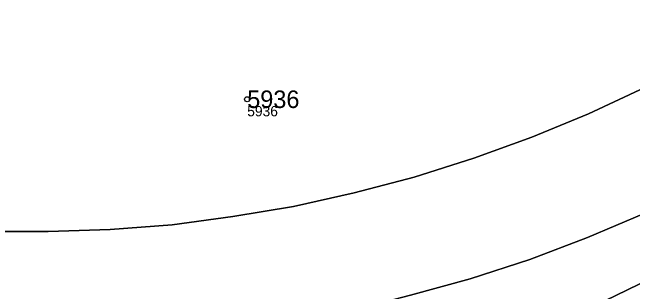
# Model space of a CAD drawing. Extents: x -690132 to -685994, y -975441 to -972444.
# Drawn here: x -688805 to -688744.9, y -974035.5 to -974008.4 of the extents above; entities that cross this region are included whole.
import ezdxf

# ---------------------------------------------------------------- set-up
doc = ezdxf.new("R2010")
doc.units = 0
for name, color, linetype in [('Definiční body', 7, 'Continuous'), ('Hranice parcel', 7, 'Continuous'), ('Parcelní čísla', 7, 'Continuous'), ('Polygon parcely', 7, 'Continuous')]:
    doc.layers.add(name, color=color, linetype=linetype)

msp = doc.modelspace()

# ---------------------------------------------------------------- linework, layer by layer
at = {"layer": 'Definiční body'}
msp.add_circle((-688782.28, -974016.87), 0.25, dxfattribs=at)
at = {"layer": 'Hranice parcel'}
for points in [[(-688845.35, -974022.63), (-688842.97, -974023.46), (-688837.25, -974025.21), (-688831.38, -974026.64), (-688825.47, -974027.79), (-688819.52, -974028.68), (-688813.55, -974029.31), (-688807.59, -974029.69), (-688801.58, -974029.71), (-688795.56, -974029.51), (-688789.57, -974029.06), (-688783.68, -974028.26), (-688777.79, -974027.28), (-688771.9, -974025.95), (-688766.1, -974024.43), (-688760.31, -974022.59), (-688754.7, -974020.55), (-688749.19, -974018.27), (-688743.74, -974015.72), (-688738.43, -974012.92), (-688733.27, -974009.88), (-688728.15, -974006.73), (-688714.87, -973998.21), (-688713.14, -973997.1)], [(-688698.88, -974000.71), (-688700.08, -974001.48), (-688700.37, -974001.67), (-688701.82, -974002.6), (-688705.98, -974005.26), (-688707.4, -974006.18), (-688709, -974007.21), (-688727.93, -974019.52), (-688733.11, -974022.55), (-688738.31, -974025.32), (-688743.81, -974027.95), (-688749.3, -974030.27), (-688754.88, -974032.42), (-688760.66, -974034.29), (-688766.44, -974035.88), (-688768.06, -974036.29)], [(-688716.85, -974019.6), (-688726.78, -974025.95), (-688737.84, -974031.69), (-688753.02, -974039.06)]]:
    msp.add_lwpolyline(points, dxfattribs=at)
at = {"layer": 'Polygon parcely'}
for points in [[(-688626.88, -973941.13), (-688704.4, -973991.36), (-688706.14, -973992.49), (-688707.56, -973993.43), (-688711.73, -973996.17), (-688713.14, -973997.1), (-688714.87, -973998.21), (-688728.15, -974006.73), (-688733.27, -974009.88), (-688738.43, -974012.92), (-688743.74, -974015.72), (-688749.19, -974018.27)], [(-688843.06, -974006.32), (-688843.86, -974012), (-688845.35, -974022.63), (-688842.97, -974023.46), (-688837.25, -974025.21), (-688831.38, -974026.64), (-688825.47, -974027.79), (-688819.52, -974028.68), (-688813.55, -974029.31), (-688807.59, -974029.69), (-688801.58, -974029.71), (-688795.56, -974029.51), (-688789.57, -974029.06), (-688783.68, -974028.26), (-688777.79, -974027.28), (-688771.9, -974025.95), (-688766.1, -974024.43), (-688760.31, -974022.59), (-688754.7, -974020.55), (-688749.19, -974018.27), (-688743.74, -974015.72), (-688738.43, -974012.92), (-688733.27, -974009.88), (-688728.15, -974006.73)], [(-688749.19, -974018.27), (-688754.7, -974020.55), (-688760.31, -974022.59), (-688766.1, -974024.43), (-688771.9, -974025.95), (-688777.79, -974027.28), (-688783.68, -974028.26), (-688789.57, -974029.06), (-688795.56, -974029.51), (-688801.58, -974029.71), (-688807.59, -974029.69), (-688813.55, -974029.31), (-688819.52, -974028.68), (-688825.47, -974027.79), (-688831.38, -974026.64), (-688837.25, -974025.21), (-688842.97, -974023.46), (-688845.35, -974022.63), (-688848.66, -974021.48)], [(-688849.12, -974033.04), (-688843.42, -974034.81), (-688837.59, -974036.4), (-688835.1, -974036.98), (-688831.8, -974037.75), (-688825.87, -974038.8), (-688819.87, -974039.65), (-688813.93, -974040.26), (-688807.96, -974040.53), (-688801.98, -974040.6), (-688796.13, -974040.41), (-688789.99, -974040.07), (-688784.02, -974039.37), (-688780.85, -974038.9), (-688778.12, -974038.49), (-688772.23, -974037.35), (-688768.06, -974036.29), (-688766.44, -974035.88), (-688760.66, -974034.29), (-688754.88, -974032.42), (-688749.3, -974030.27), (-688743.81, -974027.95)], [(-688743.81, -974027.95), (-688749.3, -974030.27), (-688754.88, -974032.42), (-688760.66, -974034.29), (-688766.44, -974035.88), (-688768.06, -974036.29), (-688766.47, -974042.08), (-688753.02, -974039.06), (-688737.84, -974031.69)]]:
    msp.add_lwpolyline(points, dxfattribs=at)
msp.add_lwpolyline([(-688711.98, -974057.21), (-688704.56, -974055.15), (-688703.71, -974053.05), (-688712.25, -974040.02), (-688714.11, -974041.23), (-688719.64, -974032.85), (-688711.52, -974027.72), (-688716.85, -974019.6), (-688726.78, -974025.95), (-688737.84, -974031.69), (-688753.02, -974039.06), (-688750.36, -974047.82), (-688746.82, -974059.44), (-688745.28, -974064.51), (-688744.77, -974066.18), (-688712.01, -974057.08)], close=True, dxfattribs=at)

# ---------------------------------------------------------------- texts
at = {"layer": 'Definiční body'}
msp.add_text('5936', height=1, dxfattribs=at).set_placement((-688782.28, -974018.526))
at = {"layer": 'Parcelní čísla'}
msp.add_text('5936', height=1.7, dxfattribs=at).set_placement((-688782.28, -974017.72))

doc.saveas('drawing.dxf')
